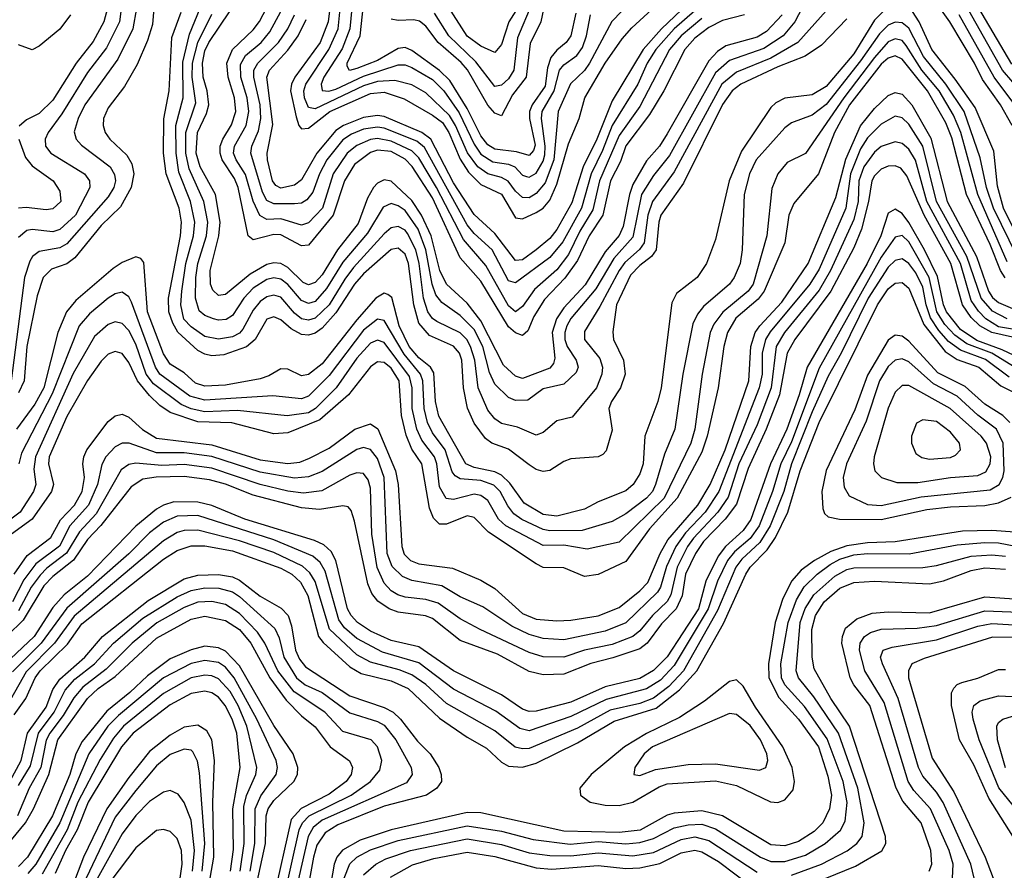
# Model space of a CAD drawing. Header units: inches. Extents: x 884549 to 1028252, y 526810 to 653624.
# Tile 339 of 656: x 901394 to 904246, y 622452 to 624916. Entities that reach past the tile are written whole.
import ezdxf

# ---------------------------------------------------------------- set-up
doc = ezdxf.new("R2010")
doc.units = ezdxf.units.IN
doc.header["$MEASUREMENT"] = 0
doc.layers.add('A9602', color=7, linetype='Continuous')

msp = doc.modelspace()

# ---------------------------------------------------------------- linework, layer by layer
at = {"layer": 'A9602', "color": 5}
for points, elevation in [([(903138.6, 624941.4), (903109, 624911), (903044.1, 624790), (903030, 624769.6), (902989.2, 624730.8), (902953.8, 624650), (902940.7, 624510), (902915.9, 624444.1), (902890, 624412.9), (902870, 624400.8), (902850, 624401), (902830, 624419.2), (902808.8, 624448.8), (902790, 624459.3), (902750, 624469.8), (902721, 624490), (902691, 624531), (902656.3, 624610), (902638.6, 624638.6), (902570, 624704.3), (902530, 624727.8), (902480.6, 624740.6), (902430, 624737.5), (902390, 624725.1), (902250, 624658), (902230, 624661.8), (902218.5, 624690), (902217, 624710), (902222.8, 624730), (902289.5, 624830.5), (902315.9, 624890), (902336, 625084)], 2960), ([(902367.6, 625070), (902350, 624890), (902327.8, 624832.2), (902275.2, 624750), (902267.3, 624730), (902270, 624711.3), (902288.9, 624708.9), (902310, 624715.3), (902390, 624752.7), (902490, 624785.5), (902510, 624785.4), (902530, 624778), (902590, 624743), (902622.8, 624710), (902666.7, 624646.7), (902710, 624555.4), (902730, 624526.7), (902764.6, 624504.6), (902810, 624497.9), (902828, 624490), (902850, 624466), (902862, 624462), (902870, 624459.8), (902890, 624471.5), (902910, 624507), (902914.9, 624525.1), (902916.5, 624550), (902905.9, 624630), (902907.1, 624650), (902942.1, 624710), (902957.4, 624770), (902970, 624785.4), (903007.4, 624812.6), (903024, 624836), (903036, 624870), (903047, 624930)], 2940), ([(903005.1, 624934.9), (902990.8, 624869.2), (902977.2, 624850), (902950, 624828.5), (902932.7, 624807.3), (902923, 624777), (902916.3, 624723.7), (902878.3, 624670), (902870.4, 624650), (902870.6, 624630), (902887.1, 624552.9), (902882.6, 624537.4), (902870, 624523), (902833.3, 624533.3), (902770, 624541.5), (902750, 624553.8), (902730, 624579.6), (902690, 624658.7), (902639.9, 624739.9), (902610, 624769.2), (902530, 624827.2), (902510, 624835.8), (902490, 624832.6), (902430, 624797.8), (902370, 624775.2), (902349.1, 624769.1), (902342.1, 624782.1), (902342.1, 624790), (902379.8, 624870), (902399.4, 625050)], 2920), ([(902301.7, 625030), (902287.1, 624910), (902264.2, 624850), (902190.8, 624750), (902180.9, 624730), (902178.5, 624710), (902194.7, 624634.7), (902202.1, 624610), (902210, 624600.1), (902230, 624602.4), (902292.4, 624650), (902410, 624702.6), (902450, 624706.6), (902507.1, 624687.1), (902590, 624640.2), (902618.3, 624618.3), (902636.9, 624590), (902670, 624512.8), (902694.4, 624474.4), (902730, 624438.8), (902790, 624410.5), (902830, 624342.4), (902850, 624339.8), (902890, 624358), (902910, 624370.5), (902930, 624393.8), (902950, 624439.5), (902983.3, 624556.7), (903014.6, 624630), (903031, 624690), (903089.6, 624790.4), (903138.7, 624861.3), (903167, 624893), (903272.2, 624990)], 2980), ([(903681.3, 624990), (903639.8, 624910), (903605.5, 624870), (903550, 624833.1), (903450, 624798.5), (903410, 624762.6), (903276.6, 624523.4), (903230, 624465), (903194.8, 624410), (903170, 624286.7), (903115.4, 624224.6), (903063.3, 624136.7), (902990, 624050.6), (902979, 624030), (902973, 624010), (902973.2, 623990), (902980, 623970), (903006.3, 623930), (903011.2, 623910), (903005.6, 623894.4), (902970, 623860.6), (902910, 623846.6), (902865.7, 623814.3), (902830, 623813.2), (902810, 623821.8), (902770, 623860.9), (902754.6, 623894.6), (902735.2, 623970), (902710, 624018.8), (902670, 624059.7), (902616.7, 624096.7), (902599.6, 624119.6), (902588.2, 624150), (902570.1, 624250), (902548.1, 624310), (902510, 624363.2), (902490, 624377.5), (902470, 624384.2), (902447, 624373), (902401.7, 624298.3), (902330, 624213.6), (902282.5, 624137.5), (902250, 624100.2), (902230, 624093.8), (902210, 624103), (902170, 624149.7), (902150, 624164.5), (902130, 624168.8), (902110, 624163.5), (902070, 624138.9), (902042.9, 624110), (902010, 624059.4), (901991.7, 624048.3), (901970, 624045.6), (901954.8, 624050), (901930, 624059.6), (901913.1, 624073.1), (901902.8, 624110), (901904.4, 624170), (901910.1, 624210), (901934.4, 624290), (901938.5, 624330), (901927.4, 624390), (901884.6, 624484.6), (901875.2, 624530), (901875.1, 624590), (901904, 624676), (901893.5, 624750), (901894.5, 624790), (901909.9, 624850.1), (901950, 624932)], 3140), ([(904267.9, 624787.9), (904137.8, 625010)], 3120), ([(901690.5, 624970), (901683.2, 624910), (901645.1, 624834.9), (901590, 624763.4), (901515.9, 624644.1), (901475.6, 624590), (901467.2, 624570), (901468.8, 624550), (901483.6, 624530), (901581.2, 624470), (901595.8, 624450), (901596.8, 624430), (901555.4, 624350), (901510, 624308.8), (901490, 624301.7), (901430, 624308.6), (901413.8, 624306.2), (901390, 624285)], 3140), ([(903602.5, 624930), (903557.6, 624882.4), (903530, 624865.8), (903439.4, 624840.6), (903415.6, 624824.4), (903390, 624796.8), (903270, 624585.6), (903247.7, 624550), (903210, 624507.1), (903170, 624438.5), (903160.3, 624410), (903142.4, 624317.6), (903130, 624291.4), (903090, 624243.9), (903032.1, 624147.9), (902970, 624081.7), (902948.5, 624050), (902936.3, 624010), (902943.7, 623936.3), (902940, 623920), (902930, 623907.3), (902850, 623877.4), (902830, 623883.4), (902795.5, 623915.5), (902730, 624044.3), (902690, 624095.3), (902630, 624150.6), (902611, 624190), (902585.6, 624290), (902558.1, 624350), (902530, 624392.8), (902470, 624448.7), (902450, 624452.8), (902430, 624442.9), (902418.3, 624430), (902401, 624399), (902374.3, 624325.7), (902314.4, 624250), (902270, 624177.1), (902250, 624155.1), (902230, 624148.1), (902215.1, 624155.1), (902170, 624198.3), (902150, 624209.7), (902130, 624212.2), (902110, 624207), (902061.1, 624178.9), (901990, 624120.4), (901970, 624117.9), (901952.9, 624132.9), (901946.2, 624150), (901945.2, 624190), (901970.9, 624290), (901974.2, 624330), (901960.6, 624410), (901916.8, 624490), (901905, 624530), (901908.9, 624590), (901935.3, 624644.7), (901941.4, 624670), (901937.2, 624710), (901925, 624750), (901922.9, 624790), (901930, 624826.5), (901941.2, 624850), (902033, 624987)], 3120), ([(903493.4, 624930), (903430, 624913.7), (903390, 624893.7), (903350, 624863), (903321.1, 624830), (903260.2, 624710), (903218.7, 624641.3), (903150, 624551), (903134.2, 624505.8), (903104.9, 624450), (903082.9, 624350), (903043.1, 624290), (903010, 624218.8), (902972.6, 624167.4), (902914, 624106), (902883.4, 624056.6), (902865.4, 624014.6), (902850, 624001.9), (902830, 624009.4), (902810, 624027), (902730, 624159.2), (902670, 624226.8), (902590, 624400.1), (902530.8, 624490.8), (902510, 624512.6), (902470, 624534.2), (902430, 624538), (902410, 624531.7), (902363.3, 624496.7), (902334.6, 624450), (902302, 624350), (902230, 624263.6), (902210, 624261.6), (902150, 624293.6), (902130, 624294.2), (902070, 624278.3), (902055.6, 624290), (902026.7, 624430), (902016, 624456), (901980, 624510), (901974.3, 624530), (901974.8, 624550), (901981.7, 624570), (902007.7, 624612.3), (902019.7, 624650), (902015.8, 624690), (901998, 624750), (901993.5, 624790), (902010.2, 624830), (902070, 624887), (902088.7, 624911.3), (902119.1, 624970)], 3080), ([(903330, 624962.9), (903252.8, 624890), (903200, 624830), (903110, 624681.6), (903066.1, 624570), (903026.5, 624490), (902993.8, 624386.2), (902950, 624308.7), (902930, 624283), (902890, 624250.2), (902850, 624220.8), (902830, 624218.9), (902770, 624297), (902710, 624352.1), (902650, 624443.5), (902584.9, 624570), (902558.7, 624590), (902450, 624635.7), (902430, 624639.2), (902390, 624632.7), (902331.9, 624610), (902310, 624595.1), (902254.9, 624530), (902210, 624452.8), (902190, 624436.6), (902150, 624428.7), (902135.9, 624435.9), (902125.7, 624450), (902111.7, 624510), (902110.9, 624530), (902126.8, 624613.2), (902109.2, 624750), (902116.9, 624770), (902170, 624828.5), (902200.2, 624870), (902223.2, 624916.8)], 3020), ([(902877.8, 624962.2), (902836.3, 624863.7), (902825.2, 624770), (902810, 624744.8), (902790, 624726.8), (902770, 624722.8), (902714.7, 624794.7), (902637.1, 624870), (902595, 624935)], 2860), ([(902849.1, 624970.9), (902810.5, 624910), (902790, 624844.4), (902770, 624821.3), (902730, 624839.4), (902690, 624868.4), (902634.8, 624954.8)], 2840), ([(904269.1, 624610), (904234.9, 624670), (904183.5, 624743.5), (904160.4, 624790), (904088.1, 624910), (904047.5, 624967.5)], 3180), ([(901732.3, 624950), (901721.1, 624890), (901677.8, 624802.2), (901582.4, 624670), (901562.6, 624630), (901551.6, 624591.6), (901556.9, 624570), (901573, 624553), (901655.4, 624490), (901668.4, 624468.4), (901671.3, 624450), (901666.4, 624430), (901650, 624403.4), (901530, 624267.2), (901510, 624255.3), (901450, 624245), (901430.5, 624230), (901422.8, 624217.2), (901407.1, 624170), (901369.2, 623870)], 3160), ([(903905, 624950), (903870, 624915.2), (903810, 624817.5), (903730, 624722.9), (903690, 624698.9), (903610.7, 624689.3), (903584.5, 624675.5), (903570, 624662.4), (903484.6, 624535.4), (903449.5, 624450), (903410, 624279.6), (903383.5, 624210), (903356.6, 624170), (903296.7, 624123.3), (903283.5, 624096.5), (903252.6, 623850), (903242.4, 623810), (903204.7, 623710), (903199.8, 623630), (903190, 623600.9), (903171.2, 623570), (903150, 623551.7), (903070, 623519.7), (903030, 623498.4), (902950, 623478.6), (902910, 623483.1), (902855.7, 623515.7), (902814, 623574), (902790, 623596.8), (902770, 623606.8), (902710, 623618.9), (902686.5, 623630), (902608, 623768), (902598.3, 623810), (902593.5, 623893.5), (902583.8, 623910), (902550, 623937.1), (902522.2, 623970), (902492.6, 624030), (902471.4, 624111.4), (902459.9, 624119.9), (902450, 624124.2), (902425.8, 624110), (902370, 624047.4), (902270, 623919.5), (902230, 623888.9), (902210, 623884.3), (902170, 623903.9), (902150, 623904.8), (902115.7, 623884.3), (902090, 623876.2), (901990, 623857.3), (901930, 623854.8), (901903.4, 623863.4), (901870, 623893.1), (901830, 623918.5), (901810, 623948.6), (901764.1, 624070), (901753.3, 624213.3), (901744.5, 624224.5), (901730, 624229.9), (901690, 624213.2), (901664.2, 624195.8), (901556.6, 624103.4), (901529.5, 624070.5), (901504.5, 624010), (901463.6, 623850), (901437, 623803), (901384.5, 623730)], 3220), ([(901782.2, 624950), (901777.9, 624902.1), (901764.3, 624855.7), (901733.6, 624786.4), (901696.9, 624723.1), (901650, 624661), (901636.1, 624630), (901635.3, 624610), (901641.5, 624590), (901654.8, 624570), (901703.6, 624523.6), (901718.4, 624498.4), (901723.8, 624470), (901716.9, 624430), (901685.7, 624374.3), (901630, 624319.9), (901553.5, 624226.5), (901530, 624209.4), (901486.1, 624193.9), (901461.5, 624170), (901443.9, 624116.1), (901414, 623970), (901407, 623870), (901390, 623835.2)], 3180), ([(901647.6, 624950), (901637.3, 624910), (901606.5, 624853.5), (901557.6, 624790), (901490, 624682.9), (901450, 624644.3), (901413.3, 624626.7), (901392.1, 624607.9)], 3120), ([(903790, 624919.2), (903717, 624843), (903668.9, 624811.1), (903590, 624780.1), (903483.2, 624730), (903458.2, 624710), (903430, 624670.3), (903316.7, 624443.3), (903251.4, 624350), (903245.5, 624330), (903238.1, 624250), (903223.9, 624230), (903190, 624204.1), (903163.7, 624176.3), (903122.9, 624090), (903112.1, 624012.1), (903114.3, 623990), (903143.2, 623930), (903147.5, 623890), (903134.6, 623850), (903108, 623810), (903100.9, 623790), (903110, 623727.3), (903092.4, 623667.6), (903083, 623657), (903070, 623649.9), (902990, 623644.7), (902970, 623636.9), (902930, 623610.4), (902910, 623608), (902890, 623613.7), (902870, 623626.5), (902810, 623672.2), (902761.1, 623690), (902743, 623703), (902710, 623747.6), (902691.1, 623791.1), (902679.1, 623850), (902674.9, 623930), (902668.1, 623950), (902650, 623970.2), (902581.2, 624001.2), (902550, 624037.6), (902535.1, 624090), (902520.4, 624210), (902510, 624237.4), (902490, 624254.9), (902470, 624250.9), (902390, 624180.1), (902364.1, 624150), (902310, 624067), (902270, 624022.8), (902250, 624008.5), (902230, 624002.1), (902210, 624004.3), (902180.5, 624020.5), (902150, 624046.8), (902130, 624056.1), (902110, 624048.6), (902075.9, 623990), (902051, 623969), (901985.1, 623945.1), (901950, 623942.4), (901930, 623947.2), (901910, 623958.4), (901851.6, 624011.6), (901836.9, 624036.9), (901825.8, 624070), (901824.9, 624110), (901859.2, 624290), (901862.7, 624330), (901855.3, 624370), (901817.7, 624470), (901809.9, 624529.9), (901810.9, 624629.1), (901826.8, 624710), (901834.8, 624865.2), (901861.6, 624938.4)], 3180), ([(903730, 624942.1), (903648.3, 624850), (903570, 624804.8), (903470, 624764.3), (903427.8, 624730), (903290, 624475.5), (903227.5, 624390), (903213.4, 624350), (903203, 624270), (903189, 624251), (903147.2, 624212.8), (903130.6, 624190), (903074.8, 624085.2), (903030, 624013.3), (903029.7, 623990), (903074.6, 623934.6), (903082.2, 623910), (903080.7, 623890), (903065.2, 623850), (902994.7, 623765.3), (902950, 623754.6), (902910, 623720.5), (902890, 623712.9), (902836.3, 623736.3), (902790, 623746.6), (902770, 623760.4), (902750, 623785.4), (902722, 623850), (902711.9, 623930), (902700.2, 623970), (902689.5, 623989.5), (902670, 624008.9), (902602.6, 624042.6), (902590, 624051), (902576.1, 624070), (902563.3, 624110), (902550.7, 624210), (902541, 624250), (902517.3, 624297.3), (902510, 624306.9), (902490, 624317.4), (902470, 624313.5), (902450, 624296.4), (902361.1, 624198.9), (902335.2, 624164.8), (902290, 624090), (902250, 624051.7), (902230, 624045.7), (902210, 624049.7), (902190, 624065.9), (902150, 624112.4), (902130, 624118.6), (902110, 624113.9), (902090, 624099.9), (902070, 624075), (902040, 624020), (902030, 624008.6), (902010, 623997.7), (901970, 623991.3), (901930, 623998.6), (901890, 624026.2), (901869.3, 624049.3), (901860.4, 624090), (901863.7, 624130), (901875.1, 624210), (901896.8, 624290), (901901.5, 624330), (901888.4, 624390), (901854.8, 624474.8), (901846.8, 624530), (901845.7, 624610), (901867.1, 624690), (901866.3, 624793.7), (901885.4, 624874.6), (901916.2, 624950)], 3160), ([(903370, 624919.5), (903310, 624870), (903276.1, 624830), (903190, 624665.1), (903130, 624580.6), (903073.3, 624450), (903054.6, 624365.4), (903016.1, 624303.9), (902984.1, 624235.9), (902950, 624192.1), (902884.8, 624135.2), (902850, 624085.3), (902830, 624069.9), (902810, 624087.1), (902743.9, 624203.9), (902679.7, 624279.7), (902601.6, 624430), (902550, 624516.6), (902530, 624536.9), (902470, 624564.5), (902430, 624572), (902410, 624569.2), (902370, 624552.3), (902342, 624530), (902302.3, 624470), (902270.5, 624370), (902230, 624327.5), (902210, 624321.4), (902150, 624339.8), (902110, 624337.9), (902089.6, 624349.6), (902070.5, 624390.5), (902047.6, 624467.6), (902020.6, 624510), (902013.2, 624530), (902015.6, 624550), (902050.2, 624610), (902057.5, 624650), (902052.6, 624690), (902034.7, 624750), (902033.7, 624786.3), (902047.6, 624812.4), (902092.8, 624850), (902118.5, 624881.5), (902150, 624940.6)], 3060), ([(903350, 624942.2), (903290, 624890), (903237.1, 624830), (903212, 624790), (903184.4, 624730), (903110.4, 624609.6), (903082.6, 624537.4), (903049.4, 624470), (903021.2, 624370), (902967, 624273), (902930, 624227.2), (902830, 624153.9), (902810, 624160.1), (902762.2, 624250), (902710, 624297.4), (902690, 624321.8), (902566.1, 624546.1), (902544.2, 624564.2), (902450, 624602.1), (902430, 624605.1), (902390, 624598.8), (902355.1, 624584.9), (902330, 624568.7), (902283.3, 624510), (902262.3, 624470), (902242.9, 624417.1), (902225.9, 624394.1), (902210, 624384.9), (902190, 624383), (902130, 624383.4), (902110, 624392.2), (902096.9, 624416.9), (902062.9, 624530), (902065.7, 624550), (902085.6, 624594.4), (902092.4, 624630), (902090, 624670), (902071.5, 624750), (902072.2, 624770), (902083.3, 624790), (902143.4, 624850), (902170.2, 624890), (902190, 624930.9)], 3040), ([(902912.1, 624952.1), (902903.5, 624910), (902872.6, 624847.4), (902860.6, 624750), (902821.5, 624698.5), (902790, 624638.1), (902770, 624645.4), (902750, 624668.4), (902690.9, 624770.9), (902672.5, 624792.5), (902606.4, 624850), (902570, 624897.9), (902551.8, 624911.8), (902535.9, 624915.9), (902490, 624914.4), (902470, 624918.2)], 2880), ([(904270, 624317.5), (904244.1, 624370), (904226.3, 624433.7), (904215.7, 624535.7), (904161.8, 624661.8), (904104.4, 624744.4), (904036.5, 624830), (904000.1, 624910), (903980.1, 624940.1)], 3220), ([(904301, 624701), (904241.4, 624770), (904143.3, 624943.3)], 3140), ([(901540.7, 624930), (901510, 624889.1), (901450, 624839.3), (901430, 624828.9), (901390, 624843.5)], 3080), ([(904283.9, 624230), (904215, 624370), (904194.8, 624430), (904176, 624516), (904130.3, 624650), (904077.4, 624730), (904012.2, 624810), (903970, 624891.4), (903950, 624907), (903930, 624908.8), (903910, 624900.4), (903884.3, 624875.7), (903830, 624797.4), (903730, 624670.5), (903690, 624639.8), (903630, 624617.4), (903610, 624603.4), (903527.4, 624510), (903507.9, 624470), (903492.6, 624410), (903487.1, 624250), (903481.5, 624210), (903464, 624170), (903449.8, 624150.2), (903374.7, 624085.3), (903357.1, 624062.9), (903344.3, 624035.7), (903315, 623890), (903292.1, 623730), (903262.2, 623657.8), (903236.1, 623570), (903227.3, 623550), (903210, 623529.9), (903150, 623484.7), (903110, 623463.1), (903023.7, 623436.3), (902930, 623435.5), (902910, 623439.7), (902848.6, 623468.6), (902825, 623485), (902807.7, 623507.7), (902785.6, 623550), (902767.7, 623567.7), (902730, 623581.1), (902670, 623586.1), (902654.9, 623594.9), (902647, 623607), (902626.8, 623670), (902590, 623719.4), (902575.6, 623750), (902565.4, 623790), (902561.5, 623870), (902554.9, 623890), (902507.6, 623947.6), (902450, 624045.2), (902430, 624049.3), (902390, 624017.3), (902290, 623885.5), (902230, 623825.5), (902210, 623817.7), (902127.2, 623827.2), (901930, 623814.7), (901886.3, 623826.3), (901799.8, 623890), (901787.4, 623910), (901717.7, 624097.7), (901710, 624113.3), (901690, 624126.8), (901670, 624122.3), (901650, 624109.9), (901595.5, 624064.5), (901566.1, 624030), (901487.4, 623832.6), (901398.9, 623661.1), (901391.1, 623630)], 3240), ([(904291.1, 624650), (904216.8, 624750), (904115.5, 624930)], 3160), ([(904254.7, 624214.7), (904169.2, 624410), (904120.1, 624590), (904099.6, 624639.6), (904057.4, 624710), (904007.6, 624770), (903961.8, 624841.8), (903950, 624856.3), (903930, 624861.4), (903910, 624852.3), (903870, 624807), (903781.3, 624690), (903670, 624529.2), (903617.7, 624502.3), (903590, 624469.8), (903572.9, 624427.1), (903558.5, 624290), (903518.5, 624150), (903504.3, 624130), (903430.7, 624069.3), (903405.2, 624034.8), (903394.2, 624010), (903371.1, 623890), (903349.6, 623730), (903338.1, 623690), (903260.5, 623530), (903130, 623403.2), (903037.7, 623382.3), (902970, 623394), (902910, 623392.9), (902801.8, 623450), (902780.5, 623470), (902750, 623524), (902730, 623538.2), (902710, 623541.7), (902650, 623526.8), (902629.1, 623529.1), (902610, 623562.8), (902602, 623630), (902595.2, 623650), (902558.6, 623698.6), (902544.6, 623730), (902531.1, 623790), (902530.3, 623850), (902522.8, 623882.8), (902450, 623981.5), (902430, 623988.2), (902410, 623979.2), (902370, 623935.7), (902310.2, 623849.8), (902251, 623790), (902230, 623777.9), (902168.7, 623768.7), (902024.2, 623784.2), (901930, 623780.7), (901890, 623789), (901861.9, 623801.9), (901781.3, 623861.3), (901760.3, 623890), (901730, 623976.9), (901710, 624016), (901690, 624036.7), (901670, 624041.1), (901650, 624033.8), (901610, 623999), (901548.7, 623891.3), (901439.4, 623650), (901434.4, 623614.4), (901440.4, 623570), (901433.6, 623550), (901394.6, 623490), (901342.2, 623450)], 3260), ([(904248.8, 624168.8), (904235.7, 624190), (904205.6, 624265.6), (904136.9, 624410), (904093.9, 624573.9), (904077.3, 624617.3), (904024, 624710), (903950, 624802.3), (903930, 624811.7), (903910, 624805.1), (903890, 624787.5), (903798.1, 624670), (903754.5, 624590), (903708, 624470), (903636.2, 624383.8), (903621.7, 624350), (903610, 624270), (903550.6, 624130), (903532.8, 624107.2), (903468.5, 624051.5), (903444.5, 624010), (903433.7, 623970), (903417.7, 623850), (903385.9, 623710), (903370, 623663.8), (903298.9, 623530), (903218.5, 623441.5), (903150, 623346.8), (903070, 623309.6), (903030, 623303), (902970, 623328.8), (902910, 623329.5), (902890, 623339.9), (902751.8, 623431.8), (902710, 623474.4), (902690, 623479.1), (902630, 623455.1), (902610, 623454.7), (902592.4, 623472.4), (902581.4, 623501.4), (902558.3, 623630), (902530, 623672.2), (902513.3, 623713.3), (902500.1, 623770), (902493.5, 623870), (902470, 623906.6), (902450, 623923.1), (902430, 623924.9), (902410, 623911), (902345.9, 623830), (902262.8, 623757.2), (902170, 623719.2), (902130, 623716.5), (902008.2, 623748.2), (901910, 623751.5), (901830, 623778.3), (901799.2, 623799.2), (901770, 623828.2), (901735.3, 623870), (901710, 623922.9), (901690, 623949), (901670, 623955.5), (901650, 623947.4), (901630, 623927.3), (901590, 623870.9), (901530, 623766.7), (901479.3, 623650), (901477.2, 623630), (901491.3, 623570), (901486.1, 623550), (901430, 623469.4), (901370, 623426.4)], 3280), ([(901377.7, 623310), (901415.5, 623364.5), (901483.7, 623416.3), (901512.1, 623467.9), (901552.4, 623510), (901574.9, 623550), (901580.9, 623590), (901577, 623630), (901579.6, 623650), (901588.5, 623670), (901650, 623752.9), (901670, 623769), (901690, 623773.5), (901710, 623764.6), (901749.5, 623729.5), (901790, 623704.5), (901950, 623685), (902090, 623641), (902170, 623631.2), (902205, 623635), (902233.4, 623646.6), (902290, 623675), (902364.3, 623730), (902410, 623745.9), (902431.2, 623731.2), (902482.1, 623610), (902490, 623570), (902501.2, 623390), (902507.8, 623367.8), (902525.7, 623350), (902550, 623340.4), (902647.8, 623327.8), (902730, 623292.8), (902770, 623269.1), (902850, 623195.8), (902890, 623179.5), (902950, 623174.7), (902990, 623176.9), (903070, 623189.2), (903130, 623213.8), (903190, 623261.5), (903213.6, 623286.4), (903249.1, 623370), (903271.6, 623410), (903358.6, 623510), (903394.6, 623570), (903437.8, 623670), (903505.9, 623870), (903512.2, 623970), (903524.5, 624010), (903537.7, 624030), (903601.9, 624098.1), (903678, 624210), (903758.5, 624401.5), (903787.2, 624512.8), (903830, 624608.9), (903870, 624659.2), (903910, 624696.7), (903930, 624705.6), (903950, 624700.4), (903978.9, 624670), (904033.3, 624573.3), (904080.8, 624390), (904165.9, 624230), (904200.8, 624130), (904212, 624112), (904230, 624097.1), (904270, 624079.9)], 3320), ([(904254.2, 624050), (904212.5, 624072.5), (904179.3, 624110), (904137.9, 624230), (904050.3, 624390), (904010, 624550), (903970, 624613.5), (903950, 624632.5), (903930, 624636.5), (903890, 624613.9), (903850, 624573.7), (903830, 624541.9), (903801.1, 624470), (903786.8, 624370), (903710, 624193.8), (903682.5, 624150), (903567.7, 624012.3), (903554.6, 623990), (903545, 623950), (903544.9, 623890), (903536.2, 623850), (903419.3, 623550), (903380.1, 623490), (903322.9, 623430), (903294.5, 623390), (903267.3, 623332.7), (903250, 623272.1), (903242, 623258), (903150, 623169.7), (903090, 623145.1), (902970, 623120.2), (902910, 623124.2), (902870, 623135.3), (902819.3, 623159.3), (902735.1, 623215.1), (902670, 623244.2), (902616.3, 623276.3), (902530, 623292.1), (902503.1, 623303.1), (902472.3, 623332.3), (902457.9, 623370), (902449.4, 623590), (902430, 623645), (902410, 623671), (902390, 623677.4), (902370, 623671.5), (902270, 623607.7), (902230, 623592.3), (902190, 623588.5), (902090, 623605.9), (901950, 623651.1), (901870, 623661.5), (901790, 623661.7), (901710.5, 623689.5), (901690.7, 623689.3), (901670, 623679.1), (901643.1, 623650), (901631.8, 623628.2), (901619.1, 623570), (901592.7, 623510), (901539, 623450), (901508.5, 623391.5), (901439.9, 623340.1), (901405.8, 623294.2), (901372.7, 623230)], 3340), ([(901391, 624570), (901410, 624516.9), (901430, 624492.7), (901490.1, 624450), (901510, 624419.6), (901512.4, 624390), (901490, 624368.2), (901470, 624365.4), (901412.7, 624372.7), (901390, 624370.5)], 3120), ([(904310, 624012.7), (904230, 624027), (904193.3, 624050), (904171.6, 624071.6), (904150, 624103.4), (904119.1, 624210), (904021.9, 624390), (903989, 624509), (903970, 624541.4), (903950, 624557.9), (903930, 624562.4), (903890, 624548.7), (903870, 624532.8), (903839.1, 624490), (903824.8, 624450), (903823.4, 624390), (903810, 624338), (903742.9, 624190), (903710, 624132.9), (903609.2, 624010), (903585.2, 623970), (903570.7, 623850), (903530, 623742.5), (903477, 623630), (903446.4, 623533.6), (903416.3, 623490), (903345.7, 623414.3), (903328.7, 623390), (903298.1, 623330), (903279.8, 623250), (903269.2, 623230.8), (903227, 623190), (903190, 623145.7), (903170.2, 623129.8), (903110, 623106.5), (903030, 623090.2), (902970, 623069.5), (902910, 623070.7), (902870, 623083.5), (902727.3, 623150), (902670, 623181.1), (902606.3, 623226.3), (902570, 623237.2), (902510, 623243.2), (902489.4, 623250), (902470, 623262.3), (902450, 623284.1), (902429.7, 623329.7), (902413.5, 623426.5), (902410, 623559.6), (902403.3, 623583.3), (902390, 623601.6), (902370, 623603.9), (902350, 623596.7), (902268.6, 623551.4), (902215.6, 623544.4), (902170, 623550.5), (902090, 623570.1), (901950, 623617.6), (901870, 623627.4), (901805.1, 623625.1), (901730, 623632.2), (901710, 623628.3), (901687.3, 623612.7), (901614.8, 623485.2), (901566.8, 623433.2), (901529.2, 623370.8), (901472.3, 623327.7), (901452.7, 623307.3), (901427.2, 623272.8), (901390, 623204)], 3360), ([(904330, 623983), (904210, 624009.9), (904175.2, 624030), (904150, 624053.8), (904124.8, 624090), (904091.4, 624210), (904013.7, 624350), (903964, 624464), (903946.6, 624486.6), (903930, 624493.4), (903910, 624492.3), (903890, 624483.5), (903870, 624464.5), (903862.6, 624450), (903853.2, 624390), (903832.4, 624310), (903810, 624255.2), (903743.8, 624130), (903639.3, 623990), (903617.6, 623950), (903595.3, 623830), (903556, 623730), (903504, 623616), (903470, 623512.9), (903437.2, 623470), (903374.9, 623405.1), (903351.4, 623370), (903322.7, 623310), (903312.6, 623247.4), (903295.5, 623210), (903253.3, 623166.7), (903211.5, 623110), (903190, 623093.6), (903112.6, 623067.4), (903048.1, 623051.9), (902970, 623020.8), (902910, 623018.8), (902870, 623028.5), (902778.4, 623078.4), (902670, 623117.9), (902590, 623181.7), (902569.8, 623189.8), (902490, 623200.2), (902464.2, 623210), (902431.7, 623231.7), (902414, 623254), (902402.1, 623282.1), (902363.7, 623463.7), (902354.4, 623494.4), (902345.3, 623505.3), (902330, 623507.9), (902262.2, 623497.8), (902210, 623501.9), (902070, 623538.7), (901990, 623570.7), (901943.9, 623583.9), (901870, 623593.4), (901789, 623591), (901750, 623585.4), (901717, 623563), (901629, 623451), (901589.8, 623410.2), (901549.3, 623350.7), (901490, 623303.4), (901463.9, 623276.1), (901403.3, 623176.7), (901311.5, 623088.5)], 3380), ([(904310, 623927.4), (904239.9, 623959.9), (904166.8, 623986.8), (904119.1, 624019.1), (904078.5, 624070), (904070, 624090), (904052.4, 624172.4), (904015.4, 624250), (903970, 624328.9), (903950, 624355), (903930, 624367.6), (903910, 624356.2), (903889, 624290), (903849.1, 624210), (903674.7, 623910), (903652, 623830), (903616.1, 623730), (903569.3, 623630), (903511.9, 623468.1), (903490, 623436.7), (903438.2, 623390), (903417.6, 623362.4), (903382, 623290), (903360.5, 623210), (903269.1, 623070.9), (903230, 623030.9), (903190, 623007.8), (903090, 622984.1), (902990, 622939.4), (902890, 622912.9), (902870, 622912.2), (902850, 622919.5), (902790, 622960.5), (902650, 623029.7), (902550, 623099.7), (902470, 623118), (902410, 623145.1), (902372.7, 623170), (902354, 623190), (902343, 623210), (902309.7, 623350), (902295.7, 623375.7), (902274.9, 623394.9), (902248, 623408), (902046.1, 623470), (901950, 623509.4), (901910, 623519.2), (901840.6, 623519.4), (901810, 623510.2), (901790, 623498.4), (901730, 623449.1), (901590, 623304), (901522, 623250), (901490, 623213.3), (901435.5, 623130), (901350.6, 623049.4)], 3420), ([(904290, 623901.2), (904210.2, 623950), (904137.9, 623977.9), (904102.6, 624002.6), (904073.9, 624033.9), (904051.1, 624070), (904028.5, 624170), (903970, 624272.6), (903950, 624291.7), (903930, 624286.6), (903890, 624228.2), (903710, 623906.7), (903630, 623693.4), (903599.1, 623630), (903574.8, 623550), (903536.1, 623450), (903510, 623413.4), (903464.9, 623375.1), (903444.7, 623350), (903415.1, 623290), (903388.4, 623210), (903290, 623045.3), (903250, 623003.4), (903210, 622977.7), (903092.5, 622947.5), (902990, 622897.9), (902870, 622856.4), (902843.1, 622863.1), (902773.2, 622913.2), (902650, 622977.2), (902550, 623053.4), (902444.7, 623084.7), (902370, 623124.3), (902335, 623155), (902317.9, 623177.9), (902278.6, 623318.6), (902264, 623344), (902242.8, 623362.8), (902130, 623409.4), (901910, 623480.4), (901850, 623478.4), (901810, 623460.7), (901770, 623429.7), (901710, 623369.4), (901530, 623212), (901455.7, 623110), (901372.4, 623027.6)], 3440), ([(904260.6, 623880.6), (904192.2, 623932.2), (904119.5, 623959.5), (904084.6, 623984.6), (904056.3, 624016.3), (904032.4, 624052.4), (904019.5, 624090), (904010, 624141.5), (903990, 624182.8), (903970, 624210.2), (903950, 624223.6), (903930, 624218.4), (903910, 624199.2), (903851.9, 624110), (903773.8, 623950), (903735.9, 623884.1), (903690, 623780.1), (903630, 623629.9), (903607.3, 623550), (903567.7, 623450), (903538.4, 623401.6), (903486, 623354), (903468.6, 623330), (903415.4, 623204.6), (903316.9, 623030), (903274.8, 622985.2), (903230, 622950.9), (903190, 622935.9), (903104.1, 622915.9), (903010, 622864.3), (902870, 622805.2), (902850, 622803.8), (902829.2, 622809.2), (902770, 622856.3), (902630, 622935.2), (902570, 622990.5), (902530, 623018.4), (902492.9, 623032.9), (902410, 623055.1), (902370, 623076.4), (902290.8, 623150.8), (902250, 623288.5), (902234.4, 623314.4), (902213.4, 623333.4), (902130, 623373.2), (902030, 623406.5), (901910, 623437.9), (901870, 623436.4), (901850, 623430.7), (901810, 623407.2), (901551.7, 623188.3), (901494, 623110), (901412.4, 623027.6), (901356.9, 622930)], 3460), ([(901377.1, 622902.9), (901410.9, 622950), (901438.4, 623010), (901453.3, 623030), (901532.1, 623107.9), (901573.9, 623166.1), (901810, 623354), (901850, 623379.2), (901890, 623392), (901930, 623392.1), (902010, 623377.7), (902150, 623327.1), (902181.7, 623310), (902206.9, 623286.9), (902228.8, 623248.8), (902259.5, 623130), (902272.7, 623112.7), (902350, 623042), (902382.9, 623022.9), (902470, 623001.5), (902518.9, 622978.9), (902610, 622893.1), (902690, 622837.8), (902745.9, 622805.9), (902790, 622765.8), (902810, 622754), (902850, 622751.5), (902890, 622762.4), (903010, 622821.7), (903116.1, 622883.9), (903237.5, 622922.5), (903305.3, 622974.7), (903355.8, 623030), (903432.9, 623167.1), (903497.2, 623310), (903510.3, 623330), (903559.4, 623380.6), (903583.4, 623416.6), (903619.6, 623490), (903655.1, 623610), (903710.2, 623750), (903878.6, 624090), (903910, 624136.6), (903930, 624152.8), (903950, 624154.7), (903970, 624138.2), (904013.1, 624033.1), (904075.2, 623955.2), (904110, 623931.8), (904172.3, 623910), (904236.1, 623856.1), (904303.2, 623823.2)], 3480), ([(904262.7, 623750), (904242.1, 623770), (904190, 623802.4), (904133.4, 623853.4), (904053.7, 623893.7), (903970, 623985.2), (903950, 623999.9), (903930, 624002.2), (903910, 623988), (903850, 623886.5), (903813.4, 623786.6), (903730, 623610.4), (903717.4, 623550), (903720.5, 623500.5), (903725.8, 623485.8), (903736.2, 623476.2), (903769.2, 623469.2), (903890, 623469), (904022.3, 623497.7), (904090, 623505.5), (904190, 623509.5), (904230, 623516.6), (904266.3, 623533.7)], 3520), ([(904330, 623428.4), (904210, 623436.8), (904125, 623435), (903930, 623403.4), (903850, 623401), (903790, 623391.8), (903744.2, 623375.8), (903696.1, 623350), (903658.2, 623321.8), (903629.8, 623290.2), (903603.6, 623236.4), (903582.7, 623170), (903562.9, 623050), (903563.9, 623010), (903593.2, 622953.2), (903649.7, 622890), (903707.6, 622810), (903735.3, 622724.7), (903745.3, 622670), (903739.7, 622630), (903720.1, 622590), (903695, 622565), (903650, 622535.8), (903610, 622523), (903570, 622525.7), (903429.9, 622609.9), (903370, 622624.7), (903290, 622617.9), (903270, 622611.6), (903191.1, 622568.9), (903130, 622562.1), (902970, 622565.3), (902730, 622618.4), (902690, 622620.2), (902470, 622570), (902379.9, 622540.1), (902329.1, 622510.9), (902312.6, 622490), (902305, 622470), (902280.7, 622330)], 3480), ([(902333.8, 622430), (902350, 622471), (902370.3, 622490), (902410, 622512.1), (902490, 622538.8), (902690, 622581.5), (902790, 622565.8), (902881.2, 622541.2), (902988.3, 622528.3), (903070, 622535.5), (903150, 622529.5), (903190, 622532.6), (903230, 622544), (903290, 622575.1), (903330, 622583.8), (903370, 622585.8), (903410, 622572.3), (903540.1, 622490), (903570, 622478.2), (903610, 622478), (903670, 622496.1), (903727.4, 622530), (903771.4, 622568.6), (903784.9, 622595.1), (903790.8, 622649.2), (903779.4, 622710), (903733.6, 622833.6), (903667.1, 622927.1), (903610, 622989.9), (903600.9, 623010), (903599, 623050), (903619.9, 623170), (903644.3, 623235.7), (903666.9, 623273.1), (903703.8, 623310), (903741.9, 623338.1), (903770, 623353.3), (903810, 623365.8), (903850, 623369.9), (903970.5, 623369.5), (904110, 623395), (904190, 623401.9), (904230, 623400.9), (904330, 623381.6)], 3460), ([(903630, 622438.6), (903716.7, 622470), (903790.9, 622509.1), (903819.3, 622530), (903834.7, 622550), (903840.6, 622590), (903822.4, 622690), (903765.7, 622850), (903694.7, 622954.7), (903650, 623009.9), (903642.9, 623030), (903654.6, 623170), (903668.9, 623211.1), (903694.1, 623250), (903755.4, 623304.6), (903790, 623323.4), (903810, 623328.8), (904010.6, 623329.4), (904050, 623335.2), (904150, 623362), (904210, 623366.5), (904250, 623362.1)], 3440), ([(901338.7, 622661.3), (901398.3, 622770), (901416.4, 622850), (901470, 622924.8), (901490, 622975.7), (901510, 623005.9), (901582, 623070), (901633.1, 623130), (901766.2, 623233.8), (901870, 623296.7), (901910, 623307.5), (901970, 623309.2), (902010, 623302.1), (902030, 623293), (902090, 623246.2), (902151.6, 623211.6), (902171.1, 623190), (902180.8, 623160.8), (902192.8, 623090), (902204.1, 623064.1), (902221.3, 623041.3), (902350, 622958.1), (902450, 622924.4), (902475.5, 622910), (902497.1, 622890), (902546.1, 622826.1), (902582.4, 622790), (902607.5, 622750), (902614.8, 622730), (902615.4, 622710), (902602.3, 622690), (902572.1, 622670), (902450, 622637.8), (902315.5, 622584.5), (902279.1, 622560.9), (902254.9, 622525.1), (902244.9, 622490), (902212.4, 622310)], 3520), ([(903670, 622405.5), (903815.6, 622464.4), (903891.3, 622508.7), (903903, 622530), (903902.3, 622550), (903798, 622870), (903743.7, 622950), (903695.8, 623035.8), (903689.7, 623070), (903688.6, 623150), (903699.3, 623190), (903724.9, 623230), (903770, 623269.8), (903810, 623286.3), (903870, 623290.2), (904030, 623281.8), (904070, 623290.5), (904150, 623320.5), (904190, 623328.6), (904250, 623324.9)], 3420), ([(901390, 622697.6), (901424.9, 622755.1), (901448.1, 622850), (901493.6, 622910), (901525.5, 622974.5), (901553.6, 623006.4), (901610.1, 623050), (901665.2, 623110), (901750, 623182.6), (901850, 623244.6), (901890, 623262.5), (901930, 623270.3), (901970.1, 623270.1), (902010, 623258.9), (902030, 623245.9), (902132.9, 623152.9), (902145.7, 623125.7), (902159.2, 623070), (902195.3, 623010), (902220.7, 622990), (902270, 622967.6), (902350, 622908.4), (902430, 622883.8), (902450, 622872.6), (902483.8, 622830), (902527.6, 622750), (902530.3, 622730), (902514, 622706), (902270, 622597.5), (902244, 622576), (902229.6, 622550), (902174.2, 622310)], 3540), ([(902160.5, 622379.5), (902203, 622570), (902212.6, 622590), (902232.1, 622610), (902354.3, 622670), (902409.9, 622710), (902437.5, 622742.5), (902443.3, 622770), (902430.6, 622810), (902411.9, 622830), (902330, 622854.3), (902277.3, 622910), (902189, 622969), (902141.5, 623030), (902104.3, 623110), (902082.5, 623142.5), (902030, 623196.5), (901990, 623222.1), (901950, 623231.4), (901910, 623229.1), (901870, 623213.3), (901790.8, 623169.2), (901719, 623110), (901644.6, 623035.4), (901576.7, 622983.2), (901550, 622952.4), (901519.3, 622900.7), (901480.9, 622850), (901470.7, 622829.3), (901455.1, 622750), (901421.3, 622690), (901387, 622610)], 3560), ([(904028.3, 622450), (904035.9, 622470), (904033.5, 622510), (904005.1, 622590), (903952.6, 622652.6), (903933.1, 622690), (903856.3, 622930), (903810.2, 622990), (903800, 623010), (903775.9, 623110), (903777.2, 623130), (903786.4, 623153.6), (903818.8, 623181.2), (903863.1, 623196.9), (903910, 623201.1), (904030, 623198.4), (904190, 623244.7), (904290, 623237.6)], 3380), ([(904096.6, 622430), (904098.6, 622470), (904086.2, 622510), (904032.3, 622630), (903983.9, 622683.9), (903968, 622710), (903898.2, 622938.2), (903842.1, 623030), (903827.2, 623090), (903828.8, 623110), (903841.1, 623130), (903859, 623141), (903890, 623150.6), (903993.5, 623153.5), (904050, 623161.4), (904190, 623204.3), (904290, 623200.3)], 3360), ([(901356.1, 622523.9), (901410, 622590.2), (901433.2, 622630), (901478.2, 622730), (901504.1, 622830), (901590.5, 622950), (901621.3, 622978.7), (901670, 623013.8), (901790, 623125.1), (901890, 623180), (901930, 623188.6), (901990, 623176.4), (902030, 623149.5), (902062.8, 623110), (902118.1, 623010), (902165.3, 622945.3), (902210, 622899.7), (902250, 622868.1), (902292.7, 622810), (902349.2, 622769.2), (902358, 622750), (902353.7, 622730), (902339.9, 622710), (902290, 622672.6), (902208.8, 622631.2), (902180.6, 622599.4), (902128.5, 622371.5)], 3580), ([(904159.2, 622430), (904149, 622470), (904068.9, 622648.9), (904050, 622678.5), (904010, 622725.5), (903997.4, 622750), (903939, 622950), (903893.4, 623050), (903888.1, 623070), (903895, 623090), (903921.1, 623098.9), (904050, 623120.3), (904170, 623159.1), (904210, 623167), (904290, 623162.4)], 3340), ([(904270, 623127.1), (904212.2, 623127.8), (904014.1, 623065.9), (903978.7, 623050), (903968.3, 623030), (903968.8, 623010), (904037.1, 622777.1), (904100, 622680), (904190.7, 622490), (904214.2, 622430)], 3320), ([(902081.4, 622418.6), (902105.3, 622530), (902107.9, 622610), (902113.6, 622630), (902130, 622654.5), (902187.4, 622710), (902198.2, 622730), (902199.8, 622750), (902186.4, 622790), (902130, 622871.4), (902030, 623044.3), (901990, 623087.4), (901970, 623096.8), (901930, 623101.2), (901890, 623091.4), (901830, 623065.3), (901764.1, 623015.9), (901712.9, 622967.1), (901646.3, 622913.7), (901574.2, 622825.8), (901556.3, 622790), (901539.2, 622730), (901488.6, 622610), (901416.4, 622490), (901390, 622463.3)], 3620), ([(902060.9, 622450), (902074.9, 622530), (902075.9, 622630), (902092.1, 622667.9), (902136.3, 622730), (902140.1, 622750), (902136.6, 622770), (902080.6, 622890), (902015.3, 623010), (901990, 623040.9), (901970, 623054), (901930, 623060.2), (901890, 623051.6), (901810, 623009.5), (901679.4, 622900.6), (901649.4, 622870), (901593.8, 622790), (901510, 622589.9), (901440, 622470), (901417.1, 622442.9)], 3640), ([(904270.9, 622550.9), (904201.3, 622661.3), (904157.6, 622757.6), (904116.2, 622830), (904093.2, 622930), (904093.8, 622966.2), (904100.3, 622979.7), (904109.3, 622990.7), (904123.3, 622996.7), (904170, 623009.1), (904230, 623033.8), (904250, 623034)], 3280), ([(902032.5, 622450), (902044.2, 622530), (902043.3, 622636.7), (902051.2, 622668.8), (902077.5, 622730), (902080.5, 622750), (902052, 622870), (902026.7, 622930), (902003.6, 622970), (901970, 623007.1), (901950, 623016), (901930, 623017.6), (901890, 623009.5), (901810, 622964.5), (901694.7, 622870), (901665.1, 622834.9), (901626.4, 622773.6), (901561.8, 622650), (901530.9, 622570), (901458.5, 622441.5)], 3660), ([(902004.6, 622450), (902012.9, 622512.9), (902011.2, 622630), (902032.1, 622750), (902022.3, 622850), (902009.6, 622890), (901989, 622930), (901970, 622953.5), (901950, 622966.6), (901930, 622971.1), (901890, 622964.8), (901830, 622931.6), (901721.9, 622850), (901688.5, 622810), (901591.6, 622650), (901560, 622570), (901526.5, 622510), (901496.7, 622443.3)], 3680), ([(904284.6, 622624.6), (904230.9, 622690.9), (904173.6, 622830), (904156.1, 622890), (904153.4, 622910), (904157.6, 622930), (904176.6, 622943.4), (904230, 622957.3), (904350, 622952)], 3260), ([(904249.5, 622749.5), (904227.1, 622830), (904224.7, 622870), (904230, 622880.1), (904242, 622890), (904270, 622898.9)], 3240), ([(901945, 622430), (901955.6, 622490), (901952.8, 622650), (901957.9, 622770), (901950.2, 622830), (901936, 622856), (901910, 622872.4), (901870, 622866.6), (901830, 622843.8), (901770, 622796.7), (901710, 622721), (901646.2, 622630), (901578.4, 622490), (901555.3, 622430)], 3720), ([(901922.2, 622450), (901929.8, 622530), (901914.6, 622734.6), (901908.4, 622768.4), (901895.1, 622795.1), (901890, 622800.2), (901870, 622803.5), (901830, 622787.9), (901790, 622754.7), (901730, 622684), (901670, 622606.4), (901586.1, 622430)], 3740), ([(901894, 622450), (901899.6, 622510), (901890, 622597.7), (901870, 622648.3), (901852.9, 622672.9), (901830, 622683.4), (901810, 622678.7), (901770, 622651.2), (901730, 622610.7), (901690, 622558.3), (901608.2, 622410)], 3760), ([(901858.4, 622430), (901864.5, 622470), (901862.1, 622510), (901850, 622544.5), (901830, 622564.6), (901810, 622571), (901790, 622567.5), (901730, 622517), (901633.8, 622390)], 3780), ([(902390, 622439.2), (902425.7, 622470), (902454.1, 622485.9), (902526, 622510), (902690, 622543.5), (902790, 622526.9), (902870, 622502.9), (902930, 622494.9), (902990, 622494.4), (903070, 622503.2), (903170, 622494.2), (903230, 622504.3), (903310, 622542), (903350, 622549.1), (903390, 622538.7), (903530, 622446.7)], 3440), ([(902467.6, 622432.4), (902532, 622468), (902593.1, 622486.9), (902690, 622504.5), (902770, 622492.4), (902890, 622459.4), (902935.3, 622455.3), (903070, 622466.5), (903150, 622457.9), (903190, 622459.4), (903248.3, 622471.7), (903310, 622502.5), (903350, 622510.8), (903370, 622505.9), (903418.3, 622478.3), (903520.8, 622400.8)], 3420)]:
    msp.add_lwpolyline(points, dxfattribs=dict(at, elevation=elevation))
for points, elevation in [([(903950, 623933.7), (903930, 623929.9), (903910, 623912.1), (903884.7, 623870), (903846.2, 623753.8), (903789.5, 623630), (903779.9, 623590), (903782, 623562), (903796.8, 623536.8), (903850, 623512.4), (903890, 623508.9), (904005.8, 623534.2), (904205.1, 623554.9), (904231.4, 623570), (904242.4, 623590), (904246.3, 623610), (904243.1, 623690), (904223.9, 623730), (904170, 623770.7), (904110, 623825.5), (904041.6, 623861.6), (903970, 623925.6)], 3540), ([(903950, 623856.7), (903930, 623837.4), (903910, 623790.8), (903869.2, 623650), (903866.9, 623630), (903871, 623610), (903890.3, 623590), (903935.4, 623575.4), (903996.2, 623576.2), (904090, 623589.8), (904170, 623595.6), (904193.3, 623606.7), (904205.2, 623630), (904207, 623650), (904195.2, 623690), (904178.9, 623710), (904089.5, 623790), (903970, 623856.5)], 3560), ([(904010, 623757.5), (903992.2, 623747.8), (903977.9, 623710), (903977.8, 623690), (903990, 623660.2), (904007.8, 623647.8), (904030, 623643.6), (904090, 623648.6), (904105, 623655), (904119.5, 623670), (904116.1, 623690), (904090, 623721.8), (904050, 623752.8)], 3580), ([(903470, 623003.9), (903450, 622999.2), (903377.9, 622942.1), (903305, 622895), (903210, 622848.3), (903145.8, 622810), (903049, 622730), (903016.8, 622690), (903018.3, 622670), (903046.4, 622650), (903090, 622641.2), (903130, 622640.1), (903170, 622649.8), (903245.9, 622694.1), (903270, 622702.9), (903410, 622711.2), (903470, 622698), (903569.2, 622650.8), (903590, 622648.5), (903610, 622656.6), (903634.4, 622685.6), (903638.5, 622710), (903631.3, 622750), (903604.4, 622810), (903525.1, 622925.1), (903490, 622985.9)], 3520), ([(903450, 622906.3), (903227.2, 622810), (903203, 622790), (903176.3, 622750), (903173.4, 622730), (903190, 622726.8), (903236.1, 622743.9), (903330, 622759.3), (903410, 622761), (903537.4, 622742.6), (903555.4, 622750), (903561.2, 622770), (903558.6, 622790), (903540.1, 622830), (903510, 622871.8), (903470, 622903.2)], 3540)]:
    msp.add_lwpolyline(points, close=True, dxfattribs=dict(at, elevation=elevation))

doc.saveas('drawing.dxf')
